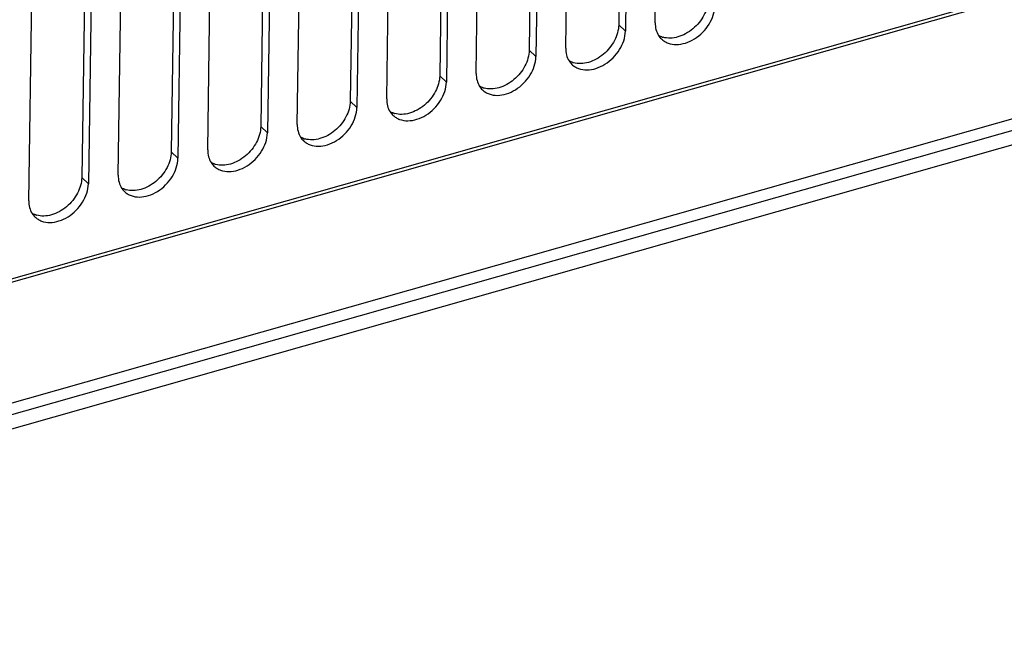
# Model space of a CAD drawing. Header units: millimetres. Extents: x 1117 to 38156, y -1945 to 7303.
# Tile 266 of 656: x 9825 to 9912, y 969 to 1022. Entities that reach past the tile are written whole.
import ezdxf

# ---------------------------------------------------------------- set-up
doc = ezdxf.new("R2010")
doc.units = ezdxf.units.MM

msp = doc.modelspace()

# ---------------------------------------------------------------- linework, layer by layer
at = {"color": 7, "linetype": 'Continuous'}
for p, q in [((9881.231, 1022.105), (9881.696, 1053.543)), ((9878.493, 1053.358), (9878.027, 1021.92)), ((9879.078, 1052.799), (9878.613, 1021.361)), ((9870.637, 1051.126), (9870.172, 1019.688)), ((9873.376, 1019.874), (9873.841, 1051.311)), ((9871.223, 1050.568), (9870.758, 1019.13)), ((9862.782, 1048.895), (9862.317, 1017.457)), ((9863.368, 1048.336), (9862.903, 1016.898)), ((9865.521, 1017.642), (9865.986, 1049.08)), ((9854.927, 1046.663), (9854.462, 1015.225)), ((9857.666, 1015.411), (9858.131, 1046.848)), ((9855.513, 1046.105), (9855.048, 1014.667)), ((9847.072, 1044.432), (9846.607, 1012.994)), ((9849.811, 1013.179), (9850.276, 1044.617)), ((9847.658, 1043.873), (9847.193, 1012.435)), ((9841.956, 1010.948), (9842.421, 1042.386)), ((9723.711, 970.636), (9973.056, 1041.47)), ((9723.716, 970.927), (9972.647, 1041.644)), ((9839.217, 1042.2), (9838.752, 1010.762)), ((9839.803, 1041.642), (9839.338, 1010.204)), ((9831.362, 1039.969), (9830.897, 1008.531)), ((9834.101, 1008.716), (9834.566, 1040.154)), ((9831.948, 1039.41), (9831.483, 1007.972)), ((9826.246, 1006.485), (9826.711, 1037.923)), ((9943.058, 1022.318), (9763.265, 971.242)), ((9878.613, 1021.361), (9878.027, 1021.92)), ((9943.043, 1021.299), (9763.25, 970.223)), ((9943.025, 1020.024), (9763.231, 968.948)), ((9870.758, 1019.13), (9870.172, 1019.688)), ((9862.903, 1016.898), (9862.317, 1017.457)), ((9855.048, 1014.667), (9854.462, 1015.225)), ((9847.193, 1012.435), (9846.607, 1012.994)), ((9839.338, 1010.204), (9838.752, 1010.762)), ((9831.483, 1007.972), (9830.897, 1008.531))]:
    msp.add_line(p, q, dxfattribs=at)
for centre, radius, start, end in [((9882.927, 1021.879), 1.661, 212.6915, 226.30391), ((9882.432, 1022.647), 1.89, 252.11221, 254.34318), ((9875.072, 1019.647), 1.661, 212.6915, 226.30391), ((9874.577, 1020.416), 1.89, 252.11221, 254.34318), ((9867.217, 1017.416), 1.661, 212.6915, 226.30391), ((9866.722, 1018.185), 1.89, 252.11221, 254.34318), ((9859.362, 1015.184), 1.661, 212.6915, 226.30391), ((9858.867, 1015.953), 1.89, 252.11221, 254.34318), ((9851.507, 1012.953), 1.661, 212.6915, 226.30391), ((9851.012, 1013.722), 1.89, 252.11221, 254.34318), ((9843.652, 1010.722), 1.661, 212.6915, 226.30391), ((9843.157, 1011.49), 1.89, 252.11221, 254.34318), ((9835.797, 1008.49), 1.661, 212.6915, 226.30391), ((9835.302, 1009.259), 1.89, 252.11221, 254.34318), ((9827.942, 1006.259), 1.661, 212.6915, 226.30391), ((9827.447, 1007.027), 1.89, 252.11221, 254.34318)]:
    msp.add_arc(centre, radius, start, end, dxfattribs=at)
for points, knots in [([(9885.882, 1024.151), (9885.875, 1023.677), (9885.656, 1022.943), (9885.106, 1022.113), (9884.56, 1021.555), (9883.928, 1021.121), (9883.25, 1020.836), (9882.569, 1020.723), (9882.125, 1020.771), (9881.922, 1020.828)], [0, 0, 0, 0, 0.245376, 0.378632, 0.513665, 0.646334, 0.772934, 0.890983, 1, 1, 1, 1]), ([(9881.779, 1020.678), (9881.862, 1020.599), (9882.046, 1020.457), (9882.477, 1020.249), (9883.115, 1020.151), (9883.919, 1020.293), (9884.71, 1020.666), (9885.42, 1021.237), (9886.153, 1022.159), (9886.46, 1023.03), (9886.468, 1023.593)], [0, 0, 0, 0, 0.051621, 0.104232, 0.21512, 0.33684, 0.468675, 0.606677, 0.74522, 1, 1, 1, 1]), ([(9878.027, 1021.92), (9878.02, 1021.445), (9877.801, 1020.711), (9877.251, 1019.882), (9876.705, 1019.324), (9876.073, 1018.889), (9875.395, 1018.605), (9874.714, 1018.491), (9874.27, 1018.54), (9874.067, 1018.596)], [0, 0, 0, 0, 0.245376, 0.378632, 0.513665, 0.646334, 0.772934, 0.890983, 1, 1, 1, 1]), ([(9881.231, 1022.105), (9881.228, 1021.903), (9881.27, 1021.508), (9881.427, 1021.141), (9881.529, 1020.982)], [0, 0, 0, 0, 0.516766, 1, 1, 1, 1]), ([(9873.924, 1018.446), (9874.007, 1018.367), (9874.191, 1018.226), (9874.622, 1018.018), (9875.26, 1017.92), (9876.064, 1018.061), (9876.854, 1018.434), (9877.565, 1019.006), (9878.298, 1019.927), (9878.605, 1020.798), (9878.613, 1021.361)], [0, 0, 0, 0, 0.051621, 0.104232, 0.21512, 0.33684, 0.468675, 0.606677, 0.74522, 1, 1, 1, 1]), ([(9881.852, 1020.849), (9881.824, 1020.858), (9881.716, 1020.896), (9881.611, 1020.944), (9881.536, 1020.985)], [0, 0, 0, 0, 0.253082, 1, 1, 1, 1]), ([(9873.376, 1019.874), (9873.373, 1019.671), (9873.415, 1019.276), (9873.572, 1018.909), (9873.674, 1018.75)], [0, 0, 0, 0, 0.516766, 1, 1, 1, 1]), ([(9866.069, 1016.215), (9866.152, 1016.136), (9866.336, 1015.994), (9866.767, 1015.786), (9867.405, 1015.688), (9868.209, 1015.83), (9868.999, 1016.203), (9869.71, 1016.774), (9870.443, 1017.696), (9870.75, 1018.567), (9870.758, 1019.13)], [0, 0, 0, 0, 0.051621, 0.104232, 0.21512, 0.33684, 0.468675, 0.606677, 0.74522, 1, 1, 1, 1]), ([(9870.172, 1019.688), (9870.165, 1019.214), (9869.945, 1018.48), (9869.396, 1017.65), (9868.85, 1017.092), (9868.218, 1016.658), (9867.54, 1016.373), (9866.859, 1016.26), (9866.415, 1016.308), (9866.212, 1016.365)], [0, 0, 0, 0, 0.245376, 0.378632, 0.513665, 0.646334, 0.772934, 0.890983, 1, 1, 1, 1]), ([(9873.997, 1018.618), (9873.969, 1018.627), (9873.861, 1018.664), (9873.756, 1018.712), (9873.681, 1018.754)], [0, 0, 0, 0, 0.253082, 1, 1, 1, 1]), ([(9862.317, 1017.457), (9862.31, 1016.982), (9862.09, 1016.249), (9861.541, 1015.419), (9860.995, 1014.861), (9860.363, 1014.426), (9859.685, 1014.142), (9859.004, 1014.028), (9858.56, 1014.077), (9858.357, 1014.133)], [0, 0, 0, 0, 0.245376, 0.378632, 0.513665, 0.646334, 0.772934, 0.890983, 1, 1, 1, 1]), ([(9865.521, 1017.642), (9865.518, 1017.44), (9865.56, 1017.045), (9865.716, 1016.678), (9865.819, 1016.519)], [0, 0, 0, 0, 0.516766, 1, 1, 1, 1]), ([(9858.214, 1013.983), (9858.297, 1013.905), (9858.481, 1013.763), (9858.912, 1013.555), (9859.55, 1013.457), (9860.354, 1013.598), (9861.144, 1013.971), (9861.855, 1014.543), (9862.588, 1015.464), (9862.894, 1016.335), (9862.903, 1016.898)], [0, 0, 0, 0, 0.051621, 0.104232, 0.21512, 0.33684, 0.468675, 0.606677, 0.74522, 1, 1, 1, 1]), ([(9866.142, 1016.386), (9866.114, 1016.395), (9866.006, 1016.433), (9865.901, 1016.481), (9865.826, 1016.522)], [0, 0, 0, 0, 0.253082, 1, 1, 1, 1]), ([(9850.359, 1011.752), (9850.442, 1011.673), (9850.626, 1011.531), (9851.056, 1011.323), (9851.695, 1011.225), (9852.499, 1011.367), (9853.289, 1011.74), (9854, 1012.311), (9854.733, 1013.233), (9855.039, 1014.104), (9855.048, 1014.667)], [0, 0, 0, 0, 0.051621, 0.104232, 0.21512, 0.33684, 0.468675, 0.606677, 0.74522, 1, 1, 1, 1]), ([(9854.462, 1015.225), (9854.455, 1014.751), (9854.235, 1014.017), (9853.686, 1013.187), (9853.14, 1012.629), (9852.508, 1012.195), (9851.83, 1011.911), (9851.149, 1011.797), (9850.705, 1011.845), (9850.502, 1011.902)], [0, 0, 0, 0, 0.245376, 0.378632, 0.513665, 0.646334, 0.772934, 0.890983, 1, 1, 1, 1]), ([(9857.666, 1015.411), (9857.663, 1015.208), (9857.705, 1014.813), (9857.861, 1014.446), (9857.964, 1014.287)], [0, 0, 0, 0, 0.516766, 1, 1, 1, 1]), ([(9858.287, 1014.155), (9858.259, 1014.164), (9858.151, 1014.201), (9858.046, 1014.249), (9857.971, 1014.291)], [0, 0, 0, 0, 0.253082, 1, 1, 1, 1]), ([(9846.607, 1012.994), (9846.6, 1012.519), (9846.38, 1011.786), (9845.831, 1010.956), (9845.285, 1010.398), (9844.653, 1009.963), (9843.975, 1009.679), (9843.294, 1009.565), (9842.85, 1009.614), (9842.647, 1009.67)], [0, 0, 0, 0, 0.245376, 0.378632, 0.513665, 0.646334, 0.772934, 0.890983, 1, 1, 1, 1]), ([(9849.811, 1013.179), (9849.808, 1012.977), (9849.85, 1012.582), (9850.006, 1012.215), (9850.109, 1012.056)], [0, 0, 0, 0, 0.516766, 1, 1, 1, 1]), ([(9842.504, 1009.52), (9842.587, 1009.442), (9842.771, 1009.3), (9843.201, 1009.092), (9843.84, 1008.994), (9844.644, 1009.135), (9845.434, 1009.508), (9846.145, 1010.08), (9846.878, 1011.001), (9847.184, 1011.872), (9847.193, 1012.435)], [0, 0, 0, 0, 0.051621, 0.104232, 0.21512, 0.33684, 0.468675, 0.606677, 0.74522, 1, 1, 1, 1]), ([(9850.432, 1011.923), (9850.404, 1011.932), (9850.296, 1011.97), (9850.191, 1012.018), (9850.116, 1012.059)], [0, 0, 0, 0, 0.253082, 1, 1, 1, 1]), ([(9838.752, 1010.762), (9838.745, 1010.288), (9838.525, 1009.554), (9837.976, 1008.724), (9837.43, 1008.166), (9836.798, 1007.732), (9836.12, 1007.448), (9835.439, 1007.334), (9834.995, 1007.382), (9834.792, 1007.439)], [0, 0, 0, 0, 0.245376, 0.378632, 0.513665, 0.646334, 0.772934, 0.890983, 1, 1, 1, 1]), ([(9841.956, 1010.948), (9841.953, 1010.745), (9841.995, 1010.351), (9842.151, 1009.983), (9842.254, 1009.824)], [0, 0, 0, 0, 0.516766, 1, 1, 1, 1]), ([(9834.649, 1007.289), (9834.732, 1007.21), (9834.916, 1007.068), (9835.346, 1006.86), (9835.984, 1006.762), (9836.789, 1006.904), (9837.579, 1007.277), (9838.289, 1007.848), (9839.023, 1008.77), (9839.329, 1009.641), (9839.338, 1010.204)], [0, 0, 0, 0, 0.051621, 0.104232, 0.21512, 0.33684, 0.468675, 0.606677, 0.74522, 1, 1, 1, 1]), ([(9842.576, 1009.692), (9842.549, 1009.701), (9842.441, 1009.738), (9842.336, 1009.786), (9842.261, 1009.828)], [0, 0, 0, 0, 0.253082, 1, 1, 1, 1]), ([(9834.101, 1008.716), (9834.098, 1008.514), (9834.14, 1008.119), (9834.296, 1007.752), (9834.399, 1007.593)], [0, 0, 0, 0, 0.516766, 1, 1, 1, 1]), ([(9826.794, 1005.057), (9826.877, 1004.979), (9827.061, 1004.837), (9827.491, 1004.629), (9828.129, 1004.531), (9828.934, 1004.672), (9829.724, 1005.045), (9830.434, 1005.617), (9831.168, 1006.538), (9831.474, 1007.409), (9831.483, 1007.972)], [0, 0, 0, 0, 0.051621, 0.104232, 0.21512, 0.33684, 0.468675, 0.606677, 0.74522, 1, 1, 1, 1]), ([(9830.897, 1008.531), (9830.89, 1008.056), (9830.67, 1007.323), (9830.121, 1006.493), (9829.575, 1005.935), (9828.943, 1005.5), (9828.265, 1005.216), (9827.584, 1005.102), (9827.14, 1005.151), (9826.937, 1005.208)], [0, 0, 0, 0, 0.245376, 0.378632, 0.513665, 0.646334, 0.772934, 0.890983, 1, 1, 1, 1]), ([(9834.721, 1007.46), (9834.694, 1007.469), (9834.586, 1007.507), (9834.481, 1007.555), (9834.406, 1007.596)], [0, 0, 0, 0, 0.253082, 1, 1, 1, 1]), ([(9826.246, 1006.485), (9826.243, 1006.282), (9826.285, 1005.888), (9826.441, 1005.52), (9826.543, 1005.361)], [0, 0, 0, 0, 0.516766, 1, 1, 1, 1]), ([(9826.866, 1005.229), (9826.839, 1005.238), (9826.731, 1005.275), (9826.626, 1005.323), (9826.551, 1005.365)], [0, 0, 0, 0, 0.253082, 1, 1, 1, 1])]:
    msp.add_open_spline(points, degree=3, knots=knots, dxfattribs=at)

doc.saveas('drawing.dxf')
